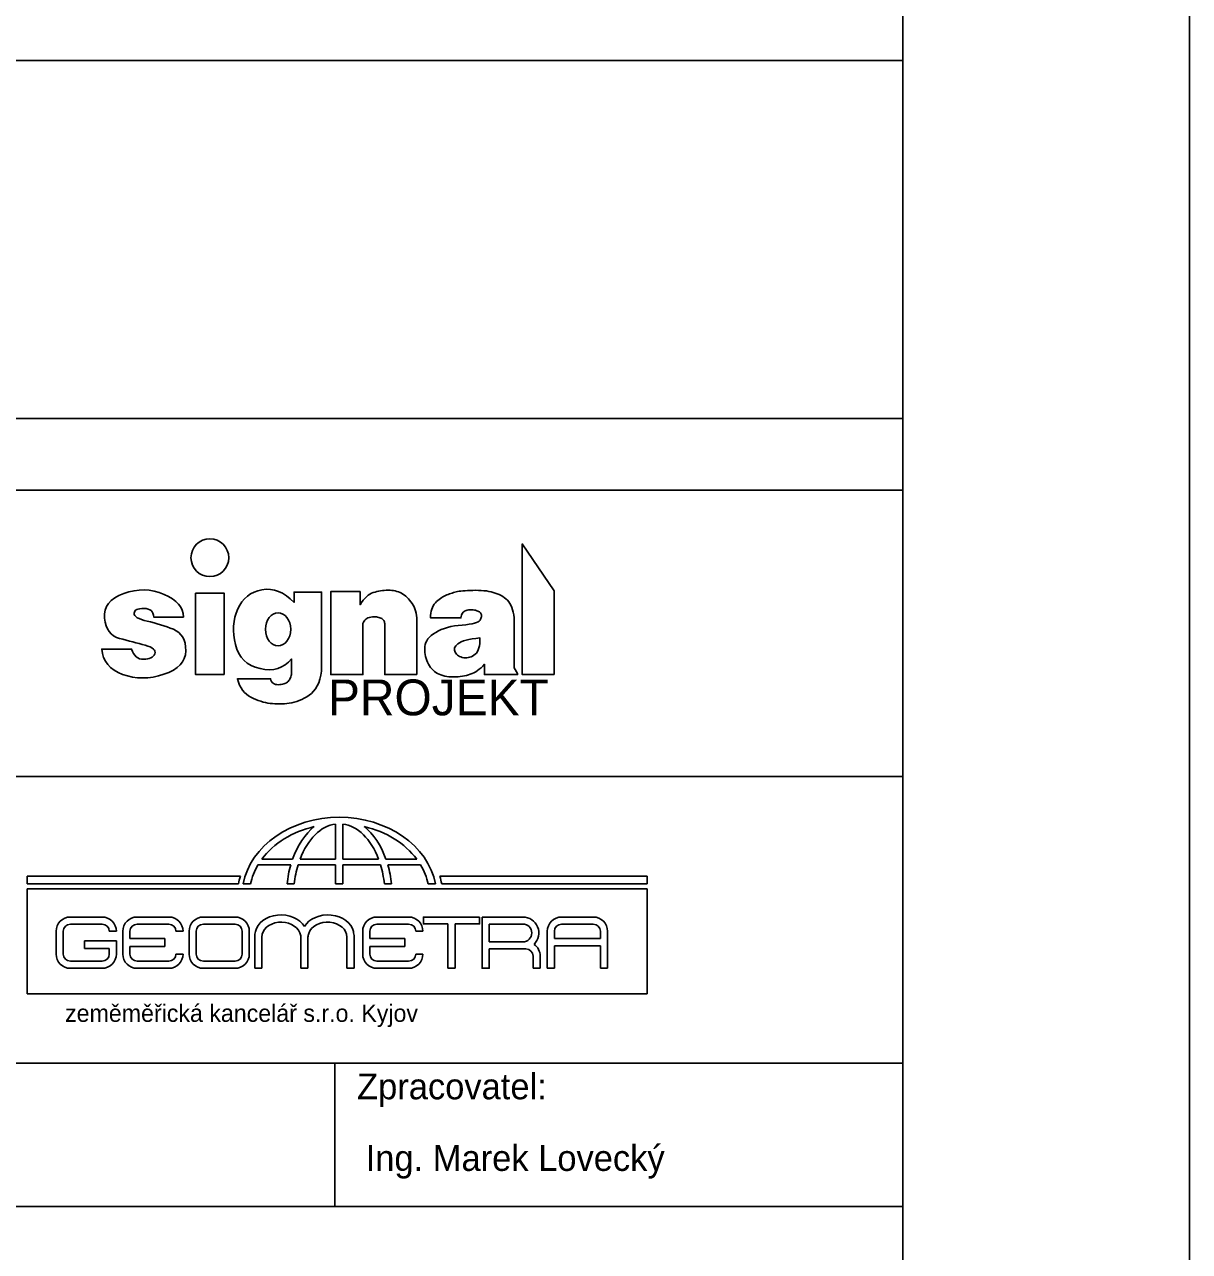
# Model space of a CAD drawing. Extents: x 1391 to 5528, y -6194 to 565.
# Drawn here: x 4056.3 to 4137.6, y -168.4 to -82.8 of the extents above; entities that cross this region are included whole.
import ezdxf

# ---------------------------------------------------------------- set-up
doc = ezdxf.new("R2010")
doc.units = 0
for name, color, linetype in [('Default', 7, 'Continuous'), ('Vrstva 1', 7, 'Continuous'), ('Vrstva 11', 7, 'Continuous'), ('Vrstva 17', 7, 'Continuous'), ('Vrstva 5', 7, 'Continuous'), ('Vrstva 6', 7, 'Continuous')]:
    doc.layers.add(name, color=color, linetype=linetype)

msp = doc.modelspace()

# ---------------------------------------------------------------- linework, layer by layer
at = {"layer": 'Default'}
msp.add_lwpolyline([(3927.602, -267.3), (4137.602, -267.3), (4137.602, 29.7), (3927.602, 29.7)], close=True, dxfattribs=at)
at = {"layer": 'Vrstva 1'}
msp.add_lwpolyline([(3947.602, 9.7), (4117.602, 9.7), (4117.602, -250.3), (3947.602, -250.3)], close=True, dxfattribs=at)
at = {"layer": 'Vrstva 11'}
for points in [[(4093.266, -128.179), (4093.266, -122.339), (4091.026, -119.059), (4091.026, -128.179), (4093.266, -128.179)], [(4064.538, -128.414), (4064.9, -128.398), (4065.266, -128.35), (4065.637, -128.271), (4066.013, -128.16), (4066.368, -128.024), (4066.676, -127.868), (4066.937, -127.692), (4067.151, -127.496), (4067.318, -127.28), (4067.439, -127.044), (4067.512, -126.788), (4067.539, -126.513), (4067.528, -126.239), (4067.49, -125.99), (4067.424, -125.766), (4067.33, -125.567), (4067.209, -125.392), (4067.059, -125.242), (4066.882, -125.116), (4066.678, -125.016), (4066.458, -124.93), (4066.236, -124.848), (4066.012, -124.77), (4065.786, -124.698), (4065.557, -124.629), (4065.326, -124.565), (4065.092, -124.505), (4064.857, -124.45), (4064.635, -124.395), (4064.444, -124.336), (4064.283, -124.273), (4064.153, -124.206), (4064.053, -124.134), (4063.983, -124.059), (4063.944, -123.98), (4063.936, -123.897), (4063.952, -123.817), (4063.989, -123.749), (4064.045, -123.691), (4064.121, -123.643), (4064.217, -123.607), (4064.332, -123.582), (4064.468, -123.567), (4064.623, -123.563), (4064.778, -123.574), (4064.914, -123.603), (4065.029, -123.651), (4065.123, -123.716), (4065.198, -123.8), (4065.253, -123.902), (4065.287, -124.023), (4065.302, -124.161), (4067.381, -124.161), (4067.361, -123.92), (4067.299, -123.69), (4067.194, -123.473), (4067.046, -123.269), (4066.856, -123.077), (4066.622, -122.898), (4066.345, -122.732), (4066.026, -122.579), (4065.684, -122.449), (4065.339, -122.355), (4064.991, -122.295), (4064.641, -122.27), (4064.288, -122.28), (4063.932, -122.325), (4063.574, -122.405), (4063.213, -122.519), (4062.875, -122.662), (4062.586, -122.824), (4062.345, -123.008), (4062.153, -123.212), (4062.009, -123.436), (4061.915, -123.681), (4061.868, -123.946), (4061.871, -124.232), (4061.91, -124.514), (4061.976, -124.766), (4062.069, -124.988), (4062.187, -125.181), (4062.332, -125.344), (4062.503, -125.478), (4062.7, -125.582), (4062.923, -125.657), (4063.158, -125.717), (4063.389, -125.777), (4063.617, -125.836), (4063.841, -125.895), (4064.061, -125.953), (4064.278, -126.012), (4064.491, -126.07), (4064.701, -126.128), (4064.893, -126.188), (4065.054, -126.252), (4065.185, -126.321), (4065.284, -126.394), (4065.353, -126.472), (4065.391, -126.555), (4065.398, -126.641), (4065.374, -126.733), (4065.327, -126.821), (4065.266, -126.897), (4065.191, -126.962), (4065.101, -127.015), (4064.997, -127.056), (4064.878, -127.086), (4064.745, -127.105), (4064.598, -127.111), (4064.45, -127.101), (4064.314, -127.068), (4064.19, -127.012), (4064.079, -126.934), (4063.98, -126.832), (4063.894, -126.709), (4063.82, -126.562), (4063.758, -126.394), (4061.678, -126.394), (4061.722, -126.7), (4061.805, -126.983), (4061.928, -127.24), (4062.091, -127.474), (4062.293, -127.684), (4062.535, -127.869), (4062.816, -128.03), (4063.137, -128.166), (4063.48, -128.275), (4063.828, -128.353), (4064.181, -128.399), (4064.538, -128.414)], [(4074.086, -130.221), (4074.254, -130.218), (4074.424, -130.209), (4074.596, -130.196), (4074.77, -130.177), (4074.944, -130.151), (4075.118, -130.112), (4075.292, -130.06), (4075.465, -129.997), (4075.638, -129.922), (4075.811, -129.834), (4075.984, -129.734), (4076.156, -129.622), (4076.32, -129.493), (4076.469, -129.34), (4076.601, -129.164), (4076.718, -128.965), (4076.819, -128.743), (4076.904, -128.498), (4076.973, -128.23), (4077.026, -127.939), (4077.026, -122.419), (4075.106, -122.419), (4075.106, -123.139), (4074.84, -122.885), (4074.57, -122.672), (4074.295, -122.5), (4074.016, -122.369), (4073.733, -122.279), (4073.446, -122.23), (4073.154, -122.222), (4072.858, -122.256), (4072.571, -122.324), (4072.306, -122.421), (4072.062, -122.546), (4071.84, -122.7), (4071.64, -122.882), (4071.462, -123.093), (4071.306, -123.333), (4071.171, -123.6), (4071.06, -123.886), (4070.975, -124.179), (4070.916, -124.479), (4070.883, -124.787), (4070.876, -125.101), (4070.895, -125.423), (4070.94, -125.752), (4071.011, -126.088), (4071.111, -126.411), (4071.243, -126.702), (4071.409, -126.96), (4071.607, -127.186), (4071.838, -127.378), (4072.101, -127.538), (4072.397, -127.666), (4072.726, -127.76), (4073.062, -127.818), (4073.381, -127.836), (4073.681, -127.812), (4073.964, -127.748), (4074.229, -127.644), (4074.477, -127.498), (4074.707, -127.312), (4074.918, -127.085), (4074.918, -128.162), (4074.9, -128.249), (4074.877, -128.331), (4074.849, -128.407), (4074.817, -128.477), (4074.781, -128.542), (4074.74, -128.6), (4074.694, -128.653), (4074.644, -128.701), (4074.588, -128.742), (4074.526, -128.779), (4074.456, -128.81), (4074.379, -128.835), (4074.295, -128.855), (4074.204, -128.87), (4074.106, -128.879), (4074.001, -128.883), (4073.897, -128.878), (4073.804, -128.859), (4073.72, -128.828), (4073.647, -128.783), (4073.584, -128.724), (4073.532, -128.653), (4073.489, -128.568), (4073.457, -128.47), (4071.15, -128.47), (4071.219, -128.697), (4071.302, -128.906), (4071.399, -129.096), (4071.51, -129.268), (4071.635, -129.42), (4071.773, -129.554), (4071.926, -129.669), (4072.092, -129.766), (4072.264, -129.849), (4072.435, -129.923), (4072.604, -129.988), (4072.772, -130.045), (4072.938, -130.094), (4073.103, -130.134), (4073.266, -130.165), (4073.428, -130.187), (4073.59, -130.203), (4073.753, -130.214), (4073.919, -130.22), (4074.086, -130.221)], [(4083.666, -128.179), (4083.666, -124.379), (4083.663, -124.209), (4083.649, -124.046), (4083.624, -123.889), (4083.589, -123.739), (4083.543, -123.596), (4083.486, -123.459), (4083.418, -123.329), (4083.339, -123.205), (4083.254, -123.089), (4083.167, -122.981), (4083.078, -122.881), (4082.987, -122.789), (4082.894, -122.706), (4082.799, -122.63), (4082.702, -122.563), (4082.603, -122.505), (4082.501, -122.453), (4082.395, -122.409), (4082.284, -122.372), (4082.169, -122.341), (4082.049, -122.318), (4081.926, -122.301), (4081.798, -122.291), (4081.666, -122.289), (4081.532, -122.292), (4081.399, -122.3), (4081.268, -122.313), (4081.138, -122.331), (4081.009, -122.354), (4080.881, -122.382), (4080.754, -122.414), (4080.629, -122.452), (4080.505, -122.5), (4080.384, -122.565), (4080.265, -122.646), (4080.149, -122.744), (4080.034, -122.858), (4079.923, -122.989), (4079.813, -123.136), (4079.706, -123.299), (4079.706, -122.379), (4077.666, -122.379), (4077.666, -128.179), (4079.906, -128.179), (4079.906, -124.619), (4079.941, -124.528), (4079.985, -124.447), (4080.039, -124.376), (4080.104, -124.315), (4080.178, -124.264), (4080.262, -124.223), (4080.356, -124.192), (4080.46, -124.171), (4080.566, -124.158), (4080.666, -124.151), (4080.762, -124.15), (4080.852, -124.156), (4080.937, -124.167), (4081.017, -124.185), (4081.091, -124.208), (4081.16, -124.238), (4081.223, -124.273), (4081.277, -124.311), (4081.322, -124.353), (4081.36, -124.399), (4081.389, -124.449), (4081.41, -124.502), (4081.422, -124.559), (4081.426, -124.619), (4081.426, -128.179), (4083.666, -128.179)], [(4086.229, -128.343), (4086.391, -128.34), (4086.548, -128.332), (4086.702, -128.317), (4086.851, -128.297), (4086.995, -128.272), (4087.135, -128.24), (4087.271, -128.203), (4087.403, -128.16), (4087.532, -128.108), (4087.659, -128.047), (4087.784, -127.975), (4087.908, -127.893), (4088.03, -127.8), (4088.15, -127.697), (4088.269, -127.583), (4088.386, -127.459), (4088.386, -128.179), (4090.706, -128.179), (4090.706, -128.099), (4090.466, -127.699), (4090.466, -124.219), (4090.44, -124.015), (4090.404, -123.824), (4090.359, -123.649), (4090.304, -123.488), (4090.239, -123.341), (4090.165, -123.209), (4090.082, -123.091), (4089.989, -122.987), (4089.888, -122.895), (4089.78, -122.809), (4089.667, -122.73), (4089.547, -122.658), (4089.421, -122.593), (4089.288, -122.535), (4089.15, -122.484), (4089.005, -122.44), (4088.853, -122.402), (4088.694, -122.37), (4088.527, -122.343), (4088.354, -122.322), (4088.173, -122.307), (4087.985, -122.298), (4087.79, -122.294), (4087.588, -122.297), (4087.389, -122.303), (4087.205, -122.311), (4087.036, -122.321), (4086.881, -122.334), (4086.741, -122.349), (4086.616, -122.366), (4086.506, -122.386), (4086.41, -122.407), (4086.322, -122.431), (4086.232, -122.457), (4086.142, -122.484), (4086.051, -122.514), (4085.96, -122.545), (4085.868, -122.579), (4085.775, -122.614), (4085.682, -122.652), (4085.589, -122.693), (4085.496, -122.742), (4085.405, -122.797), (4085.315, -122.859), (4085.226, -122.928), (4085.138, -123.004), (4085.05, -123.087), (4084.964, -123.176), (4084.884, -123.274), (4084.815, -123.381), (4084.756, -123.497), (4084.709, -123.623), (4084.672, -123.758), (4084.646, -123.902), (4084.631, -124.056), (4084.626, -124.219), (4086.746, -124.219), (4086.762, -124.123), (4086.786, -124.036), (4086.819, -123.958), (4086.86, -123.889), (4086.91, -123.829), (4086.969, -123.779), (4087.036, -123.737), (4087.112, -123.705), (4087.193, -123.681), (4087.274, -123.663), (4087.355, -123.651), (4087.437, -123.647), (4087.52, -123.648), (4087.603, -123.657), (4087.687, -123.671), (4087.771, -123.693), (4087.851, -123.718), (4087.923, -123.746), (4087.985, -123.776), (4088.039, -123.808), (4088.084, -123.842), (4088.121, -123.878), (4088.148, -123.917), (4088.167, -123.957), (4088.178, -124), (4088.183, -124.046), (4088.182, -124.095), (4088.175, -124.146), (4088.161, -124.2), (4088.141, -124.257), (4088.115, -124.317), (4088.082, -124.38), (4088.032, -124.441), (4087.951, -124.497), (4087.839, -124.547), (4087.698, -124.593), (4087.526, -124.633), (4087.323, -124.668), (4087.091, -124.697), (4086.828, -124.721), (4086.556, -124.748), (4086.296, -124.785), (4086.049, -124.833), (4085.814, -124.892), (4085.591, -124.961), (4085.381, -125.04), (4085.183, -125.13), (4084.997, -125.231), (4084.828, -125.339), (4084.679, -125.452), (4084.552, -125.569), (4084.445, -125.691), (4084.36, -125.817), (4084.295, -125.947), (4084.251, -126.083), (4084.228, -126.222), (4084.22, -126.364), (4084.221, -126.504), (4084.231, -126.643), (4084.25, -126.781), (4084.278, -126.917), (4084.315, -127.053), (4084.361, -127.187), (4084.416, -127.32), (4084.479, -127.449), (4084.549, -127.568), (4084.626, -127.678), (4084.709, -127.78), (4084.8, -127.872), (4084.898, -127.956), (4085.002, -128.031), (4085.114, -128.097), (4085.232, -128.155), (4085.356, -128.205), (4085.486, -128.247), (4085.622, -128.282), (4085.765, -128.309), (4085.913, -128.328), (4086.068, -128.339), (4086.229, -128.343)], [(4070.226, -128.179), (4070.226, -122.499), (4068.226, -122.499), (4068.226, -128.179), (4070.226, -128.179)], [(4086.945, -126.999), (4086.842, -126.978), (4086.747, -126.95), (4086.66, -126.914), (4086.581, -126.871), (4086.511, -126.819), (4086.448, -126.76), (4086.393, -126.693), (4086.346, -126.619), (4086.312, -126.541), (4086.294, -126.464), (4086.293, -126.388), (4086.308, -126.313), (4086.341, -126.239), (4086.39, -126.166), (4086.456, -126.093), (4086.538, -126.022), (4086.642, -125.954), (4086.77, -125.891), (4086.924, -125.833), (4087.103, -125.78), (4087.307, -125.733), (4087.537, -125.691), (4087.791, -125.655), (4088.071, -125.624), (4088.075, -125.822), (4088.067, -126.004), (4088.045, -126.17), (4088.01, -126.32), (4087.963, -126.453), (4087.902, -126.571), (4087.829, -126.672), (4087.743, -126.757), (4087.649, -126.829), (4087.554, -126.888), (4087.457, -126.936), (4087.358, -126.972), (4087.257, -126.996), (4087.155, -127.009), (4087.051, -127.01), (4086.945, -126.999)]]:
    msp.add_lwpolyline(points, dxfattribs=at)
msp.add_circle((4069.226, -120.019), 1.32, dxfattribs=at)
msp.add_ellipse((4073.986, -125.019), major_axis=(0, 1.16), ratio=0.758621, dxfattribs=at)
at = {"layer": 'Vrstva 17'}
for p, q in [((4077.997, -138.613), (4077.997, -141.059)), ((4078.504, -141.059), (4078.504, -138.611)), ((4075.003, -141.059), (4072.858, -141.059)), ((4077.997, -141.059), (4075.52, -141.059)), ((4080.998, -141.059), (4078.504, -141.059)), ((4083.66, -141.059), (4081.515, -141.059)), ((4072.583, -141.47), (4074.871, -141.47)), ((4075.381, -141.47), (4077.997, -141.47)), ((4077.997, -141.47), (4077.997, -142.79)), ((4078.504, -142.79), (4078.504, -141.47)), ((4078.504, -141.47), (4081.138, -141.47)), ((4081.648, -141.47), (4083.935, -141.47)), ((4071.352, -142.259), (4056.472, -142.259)), ((4056.472, -142.259), (4056.472, -142.79)), ((4056.472, -142.79), (4071.215, -142.79)), ((4071.54, -142.79), (4072.057, -142.79)), ((4074.614, -142.79), (4075.114, -142.79)), ((4077.997, -142.79), (4078.504, -142.79)), ((4081.405, -142.79), (4081.905, -142.79)), ((4084.461, -142.79), (4084.978, -142.79)), ((4099.75, -142.259), (4085.272, -142.259)), ((4085.41, -142.79), (4099.75, -142.79)), ((4099.75, -142.79), (4099.75, -142.259)), ((4099.749, -143.135), (4056.466, -143.135)), ((4056.466, -143.135), (4056.466, -150.473)), ((4099.749, -150.473), (4099.749, -143.135)), ((4059.491, -145.101), (4061.701, -145.101)), ((4061.701, -145.599), (4059.491, -145.599)), ((4064.147, -145.101), (4066.358, -145.101)), ((4066.358, -145.599), (4064.147, -145.599)), ((4068.771, -145.101), (4070.981, -145.101)), ((4070.981, -145.599), (4068.771, -145.599)), ((4080.889, -145.101), (4083.1, -145.101)), ((4083.1, -145.599), (4080.889, -145.599)), ((4085.832, -148.683), (4085.832, -145.587)), ((4086.336, -145.587), (4086.336, -148.683)), ((4088.227, -145.101), (4091.071, -145.101)), ((4091.071, -145.59), (4088.731, -145.59)), ((4088.731, -145.59), (4088.731, -146.839)), ((4093.775, -145.101), (4095.986, -145.101)), ((4095.986, -145.599), (4093.775, -145.599)), ((4058.493, -147.685), (4058.493, -146.099)), ((4058.992, -146.099), (4058.992, -147.685)), ((4062.699, -146.099), (4062.2, -146.099)), ((4063.149, -147.685), (4063.149, -146.099)), ((4063.648, -146.099), (4063.648, -146.609)), ((4067.355, -146.099), (4066.857, -146.099)), ((4067.773, -147.685), (4067.773, -146.099)), ((4068.272, -146.099), (4068.272, -147.685)), ((4071.481, -147.685), (4071.481, -146.099)), ((4071.979, -146.099), (4071.979, -147.685)), ((4079.892, -147.685), (4079.892, -146.099)), ((4080.39, -146.099), (4080.39, -146.609)), ((4084.098, -146.099), (4083.599, -146.099)), ((4092.777, -148.683), (4092.777, -146.099)), ((4093.276, -146.099), (4093.276, -146.607)), ((4096.485, -146.607), (4096.485, -146.099)), ((4096.983, -146.099), (4096.983, -148.683)), ((4060.466, -147.307), (4060.466, -146.762)), ((4060.466, -146.762), (4062.699, -146.762)), ((4062.2, -147.307), (4060.466, -147.307)), ((4062.2, -147.685), (4062.2, -147.307)), ((4062.699, -146.762), (4062.699, -147.685)), ((4063.648, -146.609), (4066.091, -146.609)), ((4066.091, -147.154), (4063.648, -147.154)), ((4063.648, -147.154), (4063.648, -147.685)), ((4066.091, -146.609), (4066.091, -147.154)), ((4072.352, -148.683), (4072.352, -146.498)), ((4072.852, -146.498), (4072.852, -148.683)), ((4075.572, -148.683), (4075.572, -146.498)), ((4076.072, -146.498), (4076.072, -148.683)), ((4078.791, -148.683), (4078.791, -146.498)), ((4079.291, -146.498), (4079.291, -148.683)), ((4080.39, -146.609), (4082.833, -146.609)), ((4082.833, -147.154), (4080.39, -147.154)), ((4080.39, -147.154), (4080.39, -147.685)), ((4082.833, -146.609), (4082.833, -147.154)), ((4088.731, -146.839), (4091.071, -146.839)), ((4093.276, -146.607), (4096.485, -146.607)), ((4096.485, -147.111), (4093.276, -147.111)), ((4093.276, -147.111), (4093.276, -148.683)), ((4096.485, -148.683), (4096.485, -147.111)), ((4066.857, -147.685), (4067.355, -147.685)), ((4083.599, -147.685), (4084.098, -147.685)), ((4091.071, -147.328), (4088.731, -147.328)), ((4091.285, -147.332), (4091.071, -147.328)), ((4091.784, -148.683), (4091.784, -147.831)), ((4092.283, -147.831), (4092.283, -148.683)), ((4059.491, -148.184), (4061.701, -148.184)), ((4061.701, -148.683), (4059.491, -148.683)), ((4064.147, -148.184), (4066.358, -148.184)), ((4066.358, -148.683), (4064.147, -148.683)), ((4068.771, -148.184), (4070.981, -148.184)), ((4070.981, -148.683), (4068.771, -148.683)), ((4072.852, -148.683), (4072.352, -148.683)), ((4076.072, -148.683), (4075.572, -148.683)), ((4079.291, -148.683), (4078.791, -148.683)), ((4080.889, -148.184), (4083.1, -148.184)), ((4083.1, -148.683), (4080.889, -148.683)), ((4086.336, -148.683), (4085.832, -148.683)), ((4092.283, -148.683), (4091.784, -148.683)), ((4093.276, -148.683), (4092.777, -148.683)), ((4096.983, -148.683), (4096.485, -148.683)), ((4056.466, -150.473), (4099.749, -150.473))]:
    msp.add_line(p, q, dxfattribs=at)
for points in [[(4085.832, -145.587), (4084.134, -145.587), (4084.134, -145.101), (4088.048, -145.101)], [(4088.048, -145.101), (4088.048, -145.587), (4086.336, -145.587)], [(4088.731, -147.328), (4088.731, -148.683), (4088.227, -148.683), (4088.227, -145.101)]]:
    msp.add_lwpolyline(points, dxfattribs=at)
for centre, radius, start, end in [((4059.491, -146.099), 0.998, 90, 180), ((4059.491, -146.099), 0.499, 90, 180), ((4061.701, -146.099), 0.998, 360, 90), ((4061.701, -146.099), 0.499, 0, 90), ((4064.147, -146.099), 0.998, 90, 180), ((4064.147, -146.099), 0.499, 90, 180), ((4066.358, -146.099), 0.998, 360, 90), ((4066.358, -146.099), 0.499, 0, 90), ((4068.771, -146.099), 0.998, 90, 180), ((4068.771, -146.099), 0.499, 90, 180), ((4070.981, -146.099), 0.998, 360, 90), ((4070.981, -146.099), 0.499, 0, 90), ((4080.889, -146.099), 0.998, 90, 180), ((4080.889, -146.099), 0.499, 90, 180), ((4083.1, -146.099), 0.998, 360, 90), ((4083.1, -146.099), 0.499, 0, 90), ((4091.071, -146.215), 1.114, 314.45734, 90), ((4091.071, -146.215), 0.625, 270, 90), ((4093.775, -146.099), 0.998, 90, 180), ((4093.775, -146.099), 0.499, 90, 180), ((4095.986, -146.099), 0.998, 360, 90), ((4095.986, -146.099), 0.499, 0, 90), ((4074.289, -146.548), 1.938, 166.96576, 178.52091), ((4074.617, -146.562), 0.957, 3.86486, 22.41569), ((4077.305, -146.62), 1.238, 162.61388, 174.3506), ((4077.354, -146.548), 1.938, 1.47909, 13.03424), ((4091.285, -147.831), 0.998, 360, 55.44734), ((4059.491, -147.685), 0.998, 180, 270), ((4059.491, -147.685), 0.499, 180, 270), ((4061.701, -147.685), 0.998, 270, 0), ((4061.701, -147.685), 0.499, 270, 0), ((4064.147, -147.685), 0.998, 180, 270), ((4064.147, -147.685), 0.499, 180, 270), ((4066.358, -147.685), 0.998, 270, 0), ((4066.358, -147.685), 0.499, 270, 0), ((4068.771, -147.685), 0.998, 180, 270), ((4068.771, -147.685), 0.499, 180, 270), ((4070.981, -147.685), 0.998, 270, 0), ((4070.981, -147.685), 0.499, 270, 0), ((4080.889, -147.685), 0.998, 180, 270), ((4080.889, -147.685), 0.499, 180, 270), ((4083.1, -147.685), 0.998, 270, 0), ((4083.1, -147.685), 0.499, 270, 0), ((4091.285, -147.831), 0.499, 0, 90)]:
    msp.add_arc(centre, radius, start, end, dxfattribs=at)
for centre, major_axis, ratio, start_param, end_param in [((4078.259, -143.663), (-6.804, 0), 0.811768, 3.300239, 6.124539), ((4078.259, -143.663), (0, 5.067), 0.630136, 0.08224, 1.030995), ((4078.259, -143.663), (0, 5.067), 0.630136, 5.252191, 6.206521), ((4078.259, -143.663), (-6.296, 0), 0.804826, 4.992897, 5.743383), ((4078.259, -143.663), (0, 5.524), 0.668443, 0.491666, 1.079789), ((4078.259, -143.663), (0, 5.524), 0.668443, 5.203397, 5.79152), ((4078.259, -143.663), (-6.296, 0), 0.804826, 3.681394, 4.431881), ((4078.259, -143.663), (-6.296, 0), 0.804826, 5.835664, 6.110118), ((4078.259, -143.663), (0, 5.524), 0.668443, 1.16256, 1.41215), ((4078.259, -143.663), (0, 5.067), 0.630136, 1.123275, 1.397729), ((4078.259, -143.663), (0, 5.067), 0.630136, 4.885456, 5.159911), ((4078.259, -143.663), (0, 5.524), 0.668443, 4.871035, 5.120625), ((4078.259, -143.663), (-6.296, 0), 0.804826, 3.31466, 3.589114), ((4077.933, -143.663), (-6.804, 0), 0.811768, 6.026233, 6.124539), ((4078.691, -143.663), (-6.804, 0), 0.811768, 3.300239, 3.398545), ((4074.181, -146.342), (1.805, 0), 0.766187, 0.429647, 2.97338), ((4074.206, -146.498), (1.354, 0), 0.766187, 0.29376, 3.141593), ((4077.462, -146.342), (-1.805, 0), 0.766187, 3.309805, 5.853538), ((4077.437, -146.498), (-1.354, 0), 0.766187, 3.141593, 6.041607)]:
    msp.add_ellipse(centre, major_axis=major_axis, ratio=ratio, start_param=start_param, end_param=end_param, dxfattribs=at)
at = {"layer": 'Vrstva 5'}
msp.add_lwpolyline([(3947.602, -85.3), (4117.602, -85.3), (4117.602, -110.3), (3947.602, -110.3)], close=True, dxfattribs=at)
at = {"layer": 'Vrstva 6'}
for p, q in [((3947.602, -135.3), (4117.602, -135.3)), ((3947.602, -155.3), (4117.602, -155.3)), ((4077.952, -165.3), (4077.952, -155.3))]:
    msp.add_line(p, q, dxfattribs=at)
msp.add_lwpolyline([(3947.602, -115.3), (4117.602, -115.3), (4117.602, -165.3), (3947.602, -165.3)], close=True, dxfattribs=at)

# ---------------------------------------------------------------- texts
at = {"layer": 'Vrstva 11'}
msp.add_text('PROJEKT', height=2.5, dxfattribs=at).set_placement((4077.467, -131.022))
at = {"layer": 'Vrstva 17'}
msp.add_text('zeměměřická kancelář s.r.o. Kyjov', height=1.20984, dxfattribs=at).set_placement((4059.117, -152.422))
at = {"layer": 'Vrstva 6'}
for s, p in [('Zpracovatel:', (4079.498, -157.827)), ('Ing. Marek Lovecký', (4080.099, -162.827))]:
    msp.add_text(s, height=1.8, dxfattribs=at).set_placement(p)

doc.saveas('drawing.dxf')
